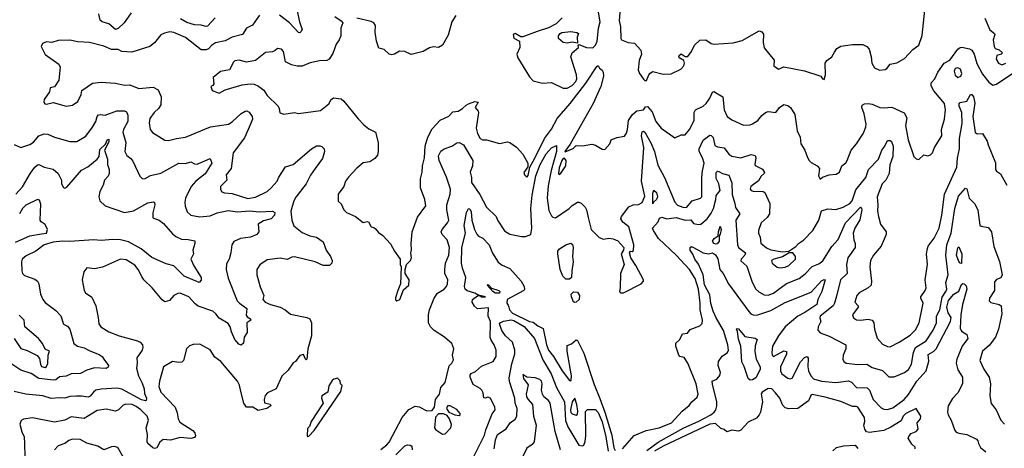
# Model space of a CAD drawing. Extents: x 1552033 to 1694788, y 811965 to 917215.
# Tile 311 of 632: x 1614307 to 1621894, y 868148 to 871450. Entities that reach past the tile are written whole.
import ezdxf

# ---------------------------------------------------------------- set-up
doc = ezdxf.new("R2010")
doc.units = 0

msp = doc.modelspace()

# ---------------------------------------------------------------- linework, layer by layer
at = {"layer": '0CON20XD'}
for points in [[(1618525, 870923.3), (1618565, 870943.8), (1618592, 870975), (1618600, 870995), (1618598.6, 871025), (1618554.4, 871165), (1618564.5, 871195.5), (1618612.5, 871235), (1618610, 871255), (1618615, 871260), (1618675, 871236), (1618725, 871234.2), (1618745, 871254.4), (1618756.2, 871285), (1618767.6, 871385), (1618780.4, 871435), (1618747.9, 871635)], [(1618933.3, 871533.3), (1618925.6, 871445), (1618937.6, 871395), (1618940, 871305), (1618945, 871294.2), (1618995.5, 871275.5), (1619045, 871268.8), (1619092.5, 871215), (1619098.6, 871185), (1619081.2, 871135), (1619072.5, 871065), (1619083.1, 871035), (1619115, 870990.9), (1619125, 870981.8), (1619138.1, 870981.9), (1619155, 871025.8), (1619165, 871039.2), (1619185, 871050), (1619265, 871030), (1619326.4, 871033.6), (1619402.1, 871067.9), (1619424.4, 871095.6), (1619430, 871115), (1619425.9, 871135.9), (1619394.3, 871155), (1619387.1, 871165), (1619388.6, 871175), (1619405, 871186.5), (1619435, 871166.2), (1619455, 871166.7), (1619484.2, 871205.8), (1619506, 871255), (1619548.3, 871291.7), (1619594.2, 871294.2), (1619635, 871267.1), (1619655, 871262.9), (1619805, 871273.1), (1619875, 871289.4), (1620005, 871363.8), (1620025, 871357.5), (1620038.3, 871338.3), (1620035.6, 871275), (1620045, 871233.8), (1620119.7, 871139.7), (1620119.2, 871095), (1620155, 871070), (1620195, 871086), (1620353.9, 871056.1), (1620480, 871015), (1620492.5, 870995), (1620505, 870990), (1620516.7, 871025), (1620514.5, 871115.5), (1620527.5, 871135), (1620564.3, 871165), (1620585, 871200), (1620605, 871227.5), (1620634.6, 871245.4), (1620725, 871260), (1620805, 871259.4), (1620834.5, 871244.5), (1620852.4, 871222.4), (1620869.4, 871165), (1620874.6, 871114.6), (1620895, 871080), (1620932.3, 871062.3), (1620975, 871065.8), (1620990, 871075), (1621015, 871108.8), (1621065, 871118), (1621125, 871152), (1621189.1, 871220.9), (1621236.2, 871253.8), (1621262.6, 871327.4), (1621286.8, 871573.2)], [(1615167.3, 871502.7), (1615112.2, 871425), (1615065, 871383.1), (1615045, 871375.4), (1614995, 871418.7), (1614944.2, 871435), (1614927.1, 871447.1), (1614916.8, 871495)], [(1616434.6, 871565.4), (1616464.5, 871435), (1616484.4, 871375), (1616473.8, 871356.2), (1616465, 871350), (1616455, 871352.2), (1616386.2, 871426.2), (1616308.8, 871485)], [(1616154.6, 871485.4), (1616101.4, 871408.6), (1616055, 871384.4), (1616023.9, 871336.1), (1615943.8, 871315), (1615891.7, 871288.3), (1615816.7, 871273.3), (1615785, 871251.1), (1615763.2, 871226.8), (1615745, 871217.8), (1615705, 871216.9), (1615585, 871313.8), (1615495, 871351.1), (1615465, 871355.6), (1615422.7, 871347.3), (1615395, 871334), (1615345, 871270.8), (1615311.2, 871245), (1615170.3, 871199.7), (1615095, 871205.7), (1615065, 871219.5), (1615015, 871221.1), (1614956, 871246), (1614845, 871274.2), (1614755, 871279.2), (1614695, 871293.3), (1614605, 871289.2), (1614555, 871275.7), (1614515, 871280), (1614482.3, 871267.7), (1614473.8, 871245), (1614502.7, 871182.7), (1614607.9, 871107.9), (1614620, 871085), (1614610, 870985), (1614575, 870932), (1614543.3, 870925), (1614535.9, 870894.1), (1614496.7, 870835), (1614493.8, 870815), (1614501.2, 870801.2), (1614515, 870798.8), (1614565, 870812), (1614665, 870784.2), (1614715, 870792.5), (1614755, 870820), (1614780, 870875), (1614786.7, 870905), (1614869.3, 870960.7), (1614935, 870967.8), (1615045, 870962.5), (1615115, 870947.1), (1615155, 870948.1), (1615225, 870921.2), (1615335, 870929.6), (1615375, 870909.4), (1615396.4, 870856.4), (1615395.7, 870795), (1615378.1, 870765), (1615344.6, 870735.4), (1615310.6, 870689.4), (1615304.5, 870655.5), (1615312.9, 870605), (1615330.9, 870580.9), (1615425, 870521.1), (1615455, 870519.2), (1615514.5, 870535.5), (1615585, 870544.4), (1615776.7, 870625), (1615915.3, 870644.7), (1615945, 870662.1), (1616015, 870727.9), (1616045, 870746.5), (1616056.9, 870746.9), (1616075, 870736.7), (1616098.9, 870705), (1616102.1, 870685), (1616084.7, 870645), (1616040.3, 870539.7), (1615951.5, 870425), (1615937.1, 870305), (1615897.5, 870255), (1615904, 870215), (1615854.6, 870165.4), (1615855, 870142.5), (1615865, 870123.8), (1615885, 870116), (1615945, 870110), (1616065, 870072.7), (1616125, 870081.8), (1616215, 870127.5), (1616245.8, 870155), (1616291.8, 870205), (1616303.8, 870236.2), (1616354.5, 870315.5), (1616415, 870334.3), (1616555, 870455.6), (1616595, 870478.1), (1616619.4, 870479.4), (1616635, 870472), (1616653.8, 870455), (1616655.8, 870435.8), (1616640.3, 870379.7), (1616585, 870302.9), (1616548.1, 870251.9), (1616515.6, 870185), (1616435, 870083.3), (1616418.9, 870055), (1616396.8, 869975), (1616404.4, 869905), (1616420.9, 869860.9), (1616485, 869810), (1616543.7, 869783.7), (1616595.5, 869775.5), (1616645, 869739.2), (1616668.9, 869675), (1616702.9, 869625), (1616714, 869595), (1616713.8, 869575), (1616695, 869556.2), (1616645, 869556.7), (1616585, 869585.5), (1616425, 869622.9), (1616405, 869621.2), (1616367.7, 869602.3), (1616315, 869613.1), (1616215, 869599.4), (1616157.9, 869562.1), (1616135.7, 869525), (1616135.6, 869485), (1616161.5, 869391.5), (1616187.5, 869325), (1616181.4, 869295), (1616199.2, 869275), (1616241.2, 869255), (1616315, 869234.4), (1616354, 869215), (1616395, 869181.5), (1616520, 869155), (1616541.9, 869145), (1616555.3, 869115), (1616556.4, 869015), (1616528.8, 868915), (1616520, 868835), (1616515, 868830), (1616510, 868835), (1616495, 868870), (1616465, 868862.5), (1616433, 868817), (1616415, 868807.5), (1616375, 868750), (1616327, 868703), (1616284.3, 868605.7), (1616216.2, 868575), (1616199.2, 868555), (1616191.4, 868525), (1616195, 868497.5), (1616237, 868487), (1616242.5, 868475), (1616212.5, 868455), (1616145, 868438), (1616105, 868463.8), (1616055, 868463.8), (1616035, 868496), (1616012.5, 868585), (1616000, 868635), (1615985, 868664), (1615857.2, 868817.2), (1615811.2, 868851.2), (1615775, 868905.8), (1615695, 868951.2), (1615645, 868948), (1615615, 868936.2), (1615594, 868915), (1615570, 868825), (1615557.3, 868812.7), (1615535, 868808.1), (1615485, 868815.8), (1615414.4, 868775), (1615383.8, 868665), (1615380.4, 868625), (1615395, 868581.4), (1615504.4, 868464.4), (1615522, 868422), (1615527.8, 868375), (1615540.2, 868350.2), (1615642.5, 868285), (1615656.3, 868266.3), (1615661.4, 868245), (1615655, 868232), (1615625, 868223.1), (1615545, 868231.5), (1615470.5, 868210.5)], [(1615812.5, 871465), (1615755, 871401.1), (1615745, 871397.8), (1615705, 871409.4), (1615655, 871411.4), (1615595, 871428), (1615546, 871456)], [(1616736.1, 871476.1), (1616785, 871441.2), (1616796.2, 871425), (1616780.8, 871385), (1616783.2, 871326.8), (1616769.4, 871295), (1616745, 871261.2), (1616721.3, 871188.7), (1616693, 871147), (1616673, 871137), (1616616.8, 871133.2), (1616545, 871117.1), (1616485, 871091.4), (1616445, 871092.9), (1616402.7, 871102.7), (1616356.9, 871126.9), (1616339.2, 871205), (1616324.3, 871224.3), (1616295, 871227.8), (1616276.6, 871213.4), (1616255, 871202.7), (1616202.4, 871197.6), (1616125, 871135.8), (1616055, 871124), (1615997.7, 871137.7), (1615965, 871132.2), (1615955, 871124), (1615925, 871063.3), (1615855, 871052), (1615797.5, 871005), (1615802.5, 870955), (1615796.4, 870943.6), (1615780, 870935), (1615790, 870905), (1615845, 870884), (1615891.2, 870908.8), (1616020.9, 870949.1), (1616083, 870957), (1616115, 870953.1), (1616147.9, 870937.9), (1616188, 870908), (1616215, 870866), (1616298, 870785), (1616308, 870765), (1616312.3, 870732.3), (1616343.3, 870723.3), (1616425, 870734.2), (1616455, 870727.5), (1616625, 870751.4), (1616688.5, 870801.5), (1616708, 870835), (1616725, 870847.5), (1616785, 870841.2), (1616805, 870822.5), (1616915, 870686.7), (1616960.3, 870640.3), (1616998.9, 870608.9), (1617048.8, 870585), (1617070, 870505), (1617070, 870435), (1617063.9, 870406.1), (1617045, 870380), (1617005, 870354.2), (1616955, 870348), (1616904.6, 870305.4), (1616842.1, 870237.9), (1616819.2, 870205), (1616804.3, 870165.7), (1616762.5, 870105), (1616762.5, 870052.5), (1616785, 870032.5), (1616804.3, 869985), (1616825, 869965.7), (1616894.4, 869934.4), (1616955, 869886.7), (1616985, 869896), (1616995, 869892.5), (1617015, 869853.8), (1617035, 869850), (1617049.5, 869839.5), (1617071.7, 869811.7), (1617105, 869786.7), (1617165, 869724), (1617195, 869666.2), (1617240, 869605), (1617240, 869565), (1617247.5, 869545), (1617242.5, 869415), (1617220, 869365), (1617203.8, 869306.2), (1617203, 869293), (1617213, 869283), (1617235.9, 869294.1), (1617265, 869370), (1617306.2, 869405), (1617308.8, 869445), (1617277.5, 869495), (1617276.7, 869525), (1617288.8, 869565), (1617318.8, 869595), (1617326, 869615), (1617322, 869655), (1617327.5, 869675), (1617324.3, 869725), (1617332.2, 869815), (1617372, 869928), (1617435.7, 870015), (1617428.5, 870065), (1617397.1, 870155), (1617395.5, 870225), (1617408.7, 870275), (1617410, 870325), (1617427.5, 870385), (1617431.8, 870475), (1617452.5, 870545), (1617485, 870610), (1617548, 870675), (1617613.3, 870706.7), (1617645, 870740.6), (1617686.2, 870745), (1617718.6, 870765), (1617747, 870793), (1617765, 870802), (1617815, 870818.8), (1617840, 870815), (1617816.2, 870775), (1617841.2, 870745), (1617842.5, 870735), (1617823.8, 870615), (1617835, 870573.8), (1617855, 870536), (1617872.5, 870525), (1617905, 870525.6), (1618005, 870497.1), (1618065, 870510), (1618085, 870503.5), (1618135, 870468.5), (1618185.2, 870415.2), (1618221.8, 870345), (1618222.2, 870317.8), (1618191.7, 870271.7), (1618196.2, 870255), (1618215, 870236.2), (1618225, 870248.8), (1618237.2, 870312.8), (1618275, 870378.2), (1618350.1, 870535), (1618405, 870606), (1618450, 870690), (1618548.9, 870805), (1618669.6, 870960.4), (1618755, 871090), (1618765, 871096.7), (1618775, 871077.5), (1618795, 871062.5), (1618803.3, 871045), (1618805.6, 871015.6), (1618785, 870935.7), (1618725.9, 870805), (1618550, 870490), (1618507.5, 870435), (1618511.2, 870431.2), (1618572.3, 870457.7), (1618595, 870481.2), (1618645, 870478.8), (1618715, 870492.5), (1618743.6, 870483.6), (1618795, 870453.8), (1618815, 870451.2), (1618853.8, 870495), (1618866, 870524), (1618908.5, 870541.5), (1618966.6, 870553.4), (1618984.2, 870575), (1618991.9, 870605), (1618997.4, 870672.6), (1619029.2, 870720.8), (1619062.9, 870747.1), (1619112.9, 870755), (1619130.6, 870779.4), (1619145, 870782.1), (1619180, 870740), (1619209.5, 870665), (1619250.6, 870615), (1619355, 870541.2), (1619405, 870562), (1619435, 870562.9), (1619468.5, 870605), (1619505, 870673.3), (1619505.6, 870735), (1619513.6, 870756.4), (1619573.8, 870785), (1619596.3, 870803.7), (1619625.7, 870845), (1619645, 870892.5), (1619655, 870897.5), (1619725, 870856.7), (1619734.6, 870755), (1619759.4, 870705), (1619795, 870678.1), (1619885, 870638.6), (1619935, 870641.4), (1619955, 870649.2), (1619995, 870672.5), (1620026.8, 870713.2), (1620055, 870736), (1620075, 870744), (1620135, 870734.3), (1620162, 870775), (1620195, 870795.8), (1620225, 870790), (1620246.7, 870775), (1620279.5, 870719.5), (1620298.1, 870595), (1620320.6, 870545), (1620326.5, 870495), (1620358.2, 870445), (1620377.4, 870387.4), (1620391.1, 870365), (1620405, 870350), (1620451.2, 870325), (1620470, 870305), (1620463.8, 870246.2), (1620475, 870222.5), (1620493.8, 870236.2), (1620545.8, 870254.2), (1620599.7, 870260.3), (1620623.3, 870275), (1620642.5, 870325), (1620672.6, 870347.4), (1620684.7, 870365.3), (1620713.3, 870445), (1620755.8, 870495), (1620810, 870575), (1620827.8, 870625), (1620828.9, 870645), (1620814.6, 870725), (1620797.1, 870775), (1620799.3, 870790.7), (1620818.2, 870801.8), (1620845.4, 870804.6), (1620875, 870800), (1620934.1, 870774.1), (1620965, 870770), (1621026.6, 870776.6), (1621123.8, 870733.8), (1621142.7, 870695), (1621134, 870634), (1621152.7, 870525), (1621198, 870395), (1621215, 870378), (1621235, 870374), (1621275, 870408), (1621305, 870402), (1621325, 870408), (1621340, 870425), (1621357.5, 870465), (1621412.2, 870555), (1621411.4, 870605), (1621432.2, 870685), (1621440.3, 870755), (1621434, 870805), (1621351.8, 870901.8), (1621330.6, 870940.6), (1621331.2, 870965), (1621359.2, 870995), (1621382, 871045), (1621432, 871115), (1621475, 871138), (1621536, 871224), (1621555, 871237.2), (1621568, 871238), (1621625, 871224.8), (1621645, 871214.3), (1621661.5, 871185), (1621683.6, 871113.6), (1621725, 871031.2), (1621775, 870968.5), (1621805, 870946.5), (1621835.3, 870954.7), (1621975, 871049.2)], [(1617668.3, 871481.7), (1617636.4, 871433.6), (1617609.1, 871330.9), (1617565, 871252.9), (1617535, 871236), (1617495, 871241.2), (1617465, 871234), (1617415.5, 871204.5), (1617325, 871181.2), (1617275, 871206.2), (1617233.1, 871206.9), (1617195, 871184), (1617175, 871179.2), (1617155, 871184.2), (1617115, 871220), (1617075, 871231.2), (1617055.8, 871285.8), (1617045.9, 871355), (1617048.8, 871405), (1617035.9, 871425), (1617015, 871437.2), (1616905, 871461.4)], [(1618486.7, 871465), (1618440.9, 871419.1), (1618381.7, 871388.3), (1618295, 871358.4), (1618185, 871317.2), (1618169.4, 871319.4), (1618125, 871344.2), (1618108.8, 871335), (1618115, 871308.8), (1618158.8, 871285), (1618162.5, 871235), (1618138.5, 871185), (1618145, 871156), (1618235, 871010), (1618265, 870980), (1618335, 870960), (1618405, 870965.7), (1618495, 870923.8), (1618525, 870923.3)], [(1621745, 871461.8), (1621783.2, 871373.2), (1621818, 871345), (1621822, 871335), (1621808.8, 871295), (1621816.7, 871245), (1621825, 871227.5), (1621855, 871217.5), (1621880, 871195), (1621870, 871185), (1621835.7, 871174.3), (1621832.4, 871145), (1621850, 871115), (1621875, 871103.4), (1621906.8, 871115)], [(1618525, 871268.8), (1618495, 871274), (1618458.8, 871305), (1618458.8, 871325), (1618471.2, 871345), (1618485, 871351.4), (1618555, 871358.6), (1618601.7, 871351.7), (1618613.3, 871345), (1618603.3, 871315), (1618605, 871270), (1618565, 871276.7), (1618525, 871268.8)], [(1621535, 871004.4), (1621558.6, 871015), (1621568.2, 871035), (1621557.9, 871067.9), (1621535, 871080), (1621515.8, 871074.2), (1621508.6, 871055), (1621515, 871023.3), (1621535, 871004.4)], [(1619569.4, 870285), (1619580.8, 870345), (1619568.9, 870385), (1619543.7, 870435), (1619542.5, 870455), (1619575, 870522.9), (1619625, 870559.4), (1619635, 870558.6), (1619651.8, 870541.8), (1619665, 870480.8), (1619685, 870470.6), (1619735, 870461.9), (1619771.4, 870415), (1619795, 870398.5), (1619865, 870387.2), (1619945, 870411.8), (1619974, 870405), (1619979.1, 870385), (1619972, 870335), (1619975.7, 870325.7), (1620029.8, 870299.8), (1620046.2, 870273.8), (1620044.4, 870265), (1620021.4, 870245), (1620001.2, 870208.8), (1619940.6, 870165), (1619937.1, 870145), (1619944.7, 870134.7), (1619960.2, 870130.2), (1620035, 870125.6), (1620048.7, 870118.7), (1620087, 870033), (1620084.6, 869955), (1620067.5, 869925), (1620021.9, 869885), (1620001.2, 869825), (1620000.4, 869805), (1620012.3, 869775), (1620018.9, 869728.9), (1620062.8, 869692.8), (1620095, 869677.8), (1620185, 869660.8), (1620235, 869666.7), (1620288.2, 869701.8), (1620308.9, 869725), (1620347.4, 869752.6), (1620418.8, 869825), (1620465.9, 869905), (1620485, 869978), (1620535, 869994.2), (1620595, 869988.2), (1620653.3, 870006.7), (1620704.4, 870035), (1620721.6, 870055), (1620750.6, 870139.4), (1620827.5, 870235), (1620848.3, 870295), (1620924.6, 870375), (1620950, 870445), (1620973.3, 870475), (1620995, 870520), (1621015, 870519.4), (1621025, 870512.5), (1621038.4, 870475), (1621034.8, 870395), (1621012.2, 870332.2), (1621006.2, 870265), (1620980.8, 870215), (1620953.8, 870185), (1620915.4, 870085), (1620920.4, 870025), (1620917.1, 869975), (1620923.8, 869935), (1620941.2, 869875), (1620983.1, 869815), (1620984.4, 869795), (1620945.6, 869705), (1620885.6, 869635), (1620864.4, 869595), (1620858.5, 869545), (1620871.5, 869435), (1620868.1, 869405), (1620845, 869384.4), (1620775, 869345.7), (1620758.6, 869325), (1620741.9, 869275), (1620767.1, 869245), (1620768.6, 869235), (1620725.7, 869175), (1620732.6, 869152.6), (1620755, 869136.9), (1620785, 869134.4), (1620845, 869141.8), (1620875.4, 869135.4), (1620889.5, 869115), (1620894.4, 869065), (1620915, 868996.7), (1620955, 868950.8), (1620995, 868931.4), (1621015, 868930.6), (1621085, 868964.5), (1621170.1, 869019.9), (1621209.6, 869060.4), (1621238, 869115), (1621267.9, 869265), (1621250, 869305), (1621251.5, 869315), (1621285.3, 869365), (1621290.9, 869385), (1621283.9, 869446.1), (1621302.7, 869565), (1621295.5, 869645), (1621302.1, 869687.9), (1621308.6, 869705), (1621355, 869767.5), (1621393.2, 869845), (1621413.4, 869945), (1621433.6, 870105), (1621528.5, 870315), (1621533.2, 870383.2), (1621548.8, 870455), (1621548.3, 870535), (1621568.8, 870651.2), (1621566.5, 870736.5), (1621546.9, 870785), (1621546.7, 870803.3), (1621555, 870811.8), (1621606.7, 870823.3), (1621635, 870873.3), (1621645, 870873.3), (1621655.8, 870855.8), (1621667.9, 870807.9), (1621651.6, 870705), (1621670.2, 870580.2), (1621685, 870570.9), (1621725, 870572.5), (1621763.3, 870515), (1621770, 870485), (1621826.2, 870346.2), (1621827.7, 870295), (1621835, 870282.5), (1621865, 870261.9), (1621913.5, 870175)], [(1614265, 870487.5), (1614315, 870465.7), (1614385, 870487.5), (1614415, 870507.8), (1614455, 870554.4), (1614495, 870570.5), (1614525, 870567.8), (1614576.2, 870545), (1614695, 870510.6), (1614748, 870512), (1614816.3, 870553.7), (1614867.7, 870622.3), (1614894.6, 870665), (1614904.6, 870705), (1614915, 870717.5), (1614930.9, 870720.9), (1614965, 870714.4), (1615055, 870747.1), (1615115, 870747.8), (1615131.4, 870741.4), (1615141.1, 870715), (1615140.8, 870665), (1615107.8, 870605), (1615102.7, 870585), (1615125.5, 870504.5), (1615118.6, 870435), (1615133.8, 870403.8), (1615165, 870380), (1615179.9, 870359.9), (1615234.5, 870244.5), (1615255, 870224), (1615275, 870225.8), (1615315, 870250.5), (1615395, 870268.9), (1615534.2, 870345.8), (1615585, 870341.8), (1615625, 870355.4), (1615655, 870339.1), (1615675, 870336.5), (1615775, 870380), (1615787.1, 870345), (1615736.2, 870263.8), (1615663.5, 870205), (1615628.2, 870165), (1615584.6, 870075), (1615578.9, 870045), (1615582.3, 870012.3), (1615598.9, 869968.9), (1615625, 869943.6), (1615695, 869932.5), (1615775, 869938.9), (1615828.2, 869961.8), (1615915, 869979.3), (1615985, 869970.2), (1616078.5, 869978.5), (1616155, 869969.4), (1616255, 869975.6), (1616274.2, 869964.2), (1616270.9, 869945), (1616245, 869916.6), (1616185, 869901.6), (1616144.5, 869875.5), (1616150, 869815), (1616135, 869796.2), (1616085, 869773.9), (1616008, 869765), (1615958.6, 869741.4), (1615942.7, 869715), (1615935.4, 869655), (1615920.4, 869605), (1615900.8, 869569.2)], [(1617090.4, 868139.6), (1617137.7, 868175), (1617155, 868195.4), (1617254.1, 868385.9), (1617305, 868447.1), (1617355, 868473.1), (1617385, 868466.9), (1617445, 868437.5), (1617485, 868439.2), (1617504.5, 868465.5), (1617510.6, 868525), (1617542.5, 868565), (1617552.9, 868617.1), (1617585, 868656), (1617615.9, 868784.1), (1617636.2, 868805), (1617649.2, 868830.8), (1617642.5, 868865), (1617652.5, 868915), (1617638.2, 868955), (1617580, 869005), (1617501.1, 869055), (1617472.1, 869085), (1617458.1, 869115), (1617457.9, 869175), (1617464.6, 869215), (1617501.8, 869305), (1617525.6, 869344.4), (1617577.3, 869375), (1617596.4, 869395), (1617603.5, 869415), (1617605.6, 869445), (1617584.4, 869495), (1617583.7, 869526.3), (1617589.5, 869575), (1617614.6, 869635), (1617618.2, 869695), (1617601.5, 869755), (1617562.2, 869795), (1617554.5, 869815), (1617561.8, 869835), (1617604.5, 869885), (1617614.6, 869905), (1617599.2, 869985), (1617599.6, 870025), (1617625.4, 870105), (1617627.1, 870145), (1617595, 870236.9), (1617538.8, 870365), (1617535, 870402.5), (1617553.8, 870436.2), (1617578.8, 870455), (1617636.7, 870475), (1617675, 870502.5), (1617695, 870503.5), (1617726.2, 870485), (1617798.1, 870365), (1617796.2, 870325), (1617777.8, 870275), (1617790, 870235), (1617787.9, 870195), (1617853.4, 870103.4), (1617905, 870005.8), (1617979.2, 869935), (1617989.4, 869905), (1618043.6, 869823.6), (1618085, 869797.5), (1618175, 869779.4), (1618205, 869778.9), (1618245, 869794.3), (1618253.1, 869843.1), (1618244.8, 869995), (1618255, 870098.8), (1618285, 870247.5), (1618318.9, 870335), (1618365, 870416.7), (1618405, 870462.5), (1618445, 870480), (1618444.2, 870435), (1618401.5, 870288.5), (1618378.6, 870171.4), (1618372.1, 870075), (1618385, 869981.4), (1618405, 869939.2), (1618415, 869928.6), (1618435, 869922.9), (1618542, 869995), (1618565, 870017.5), (1618605, 870043.8), (1618615, 870044), (1618635, 870035.8), (1618665.6, 870005), (1618675.5, 869985), (1618686.7, 869925), (1618711.1, 869835), (1618771.7, 869771.7), (1618805, 869759.2), (1618845.9, 869765.9), (1618881.4, 869761.4), (1618915.5, 869745.5), (1618963.3, 869695), (1618960, 869675), (1618942.5, 869645), (1618964, 869565), (1618936.2, 869495), (1618934.4, 869385), (1618928.6, 869355), (1618936.7, 869345), (1618958.8, 869345), (1619096.7, 869415), (1619115.4, 869435), (1619115, 869445.8), (1619055.3, 869555.3), (1619016, 869615), (1619007.5, 869655), (1619013.9, 869666.1), (1619026.7, 869663.3), (1619037, 869673), (1619040, 869715), (1619000.6, 869855), (1618955, 869889.1), (1618938.5, 869915), (1618943.8, 869935), (1619000.6, 870009.4), (1619035, 870023.7), (1619075, 870025.4), (1619105, 870042.9), (1619125, 870090), (1619098.9, 870205), (1619115.5, 870465), (1619098.9, 870555), (1619105, 870586.9), (1619115, 870591.5), (1619125, 870584.5), (1619171.5, 870501.5), (1619199.7, 870435), (1619225, 870330), (1619277.1, 870235), (1619355, 870044.2), (1619375, 870020), (1619417.5, 870005), (1619445, 870004.3), (1619489.1, 870055), (1619554.2, 870075.8), (1619563.8, 870085), (1619563.5, 870236.5), (1619569.4, 870285)], [(1614277.1, 870105), (1614328.5, 870161.5), (1614391, 870269), (1614424.4, 870315), (1614445, 870332.9), (1614455.7, 870335.7), (1614495, 870314.4), (1614565, 870299.4), (1614602.9, 870265), (1614620, 870235), (1614628.8, 870215), (1614630.8, 870185), (1614645, 870156.2), (1614655, 870152.5), (1614670.3, 870159.7), (1614785, 870292.2), (1614833.6, 870316.4), (1614905.3, 870374.7), (1614919.5, 870395), (1614925, 870449.5), (1614969.1, 870490.9), (1614985, 870526.2), (1614995, 870530), (1614995, 870510), (1614962.2, 870445), (1614984.5, 870375.5), (1614983.1, 870335), (1614996.7, 870295), (1614997.3, 870265), (1614989.4, 870245), (1614962, 870215), (1614950.8, 870175), (1614925, 870126.2), (1614917.3, 870085), (1614925.4, 870055.4), (1614967, 870017), (1615115, 869965.6), (1615185, 869977.1), (1615295, 870038.6), (1615337.1, 870047.1), (1615345, 870042.5), (1615348.6, 870025), (1615332.9, 869962.9), (1615334.3, 869924.3), (1615381.2, 869905), (1615415, 869880.6), (1615485, 869800.6), (1615510.9, 869780.9), (1615555, 869758.1), (1615605, 869757.8), (1615656.1, 869746.1), (1615656.2, 869725), (1615641.2, 869675), (1615646.2, 869645), (1615626.2, 869605), (1615650, 869555), (1615705.6, 869465), (1615705.8, 869444.2), (1615690, 869425), (1615573.8, 869473.8), (1615495, 869554.3), (1615435, 869569.1), (1615325, 869617.9), (1615243.6, 869683.6), (1615145, 869739.1), (1615085, 869753.3), (1615025, 869756.9), (1614935, 869749.8), (1614875, 869753.3), (1614695, 869740.2), (1614636.7, 869745), (1614564.5, 869735.5), (1614495, 869716.7), (1614433.1, 869666.9), (1614358.3, 869631.7), (1614327.1, 869605), (1614320.6, 869585), (1614323.8, 869515), (1614330, 869495), (1614345, 869480.6), (1614425, 869452), (1614445.7, 869435.7), (1614454.7, 869415), (1614467.5, 869335), (1614485.7, 869295), (1614505, 869270), (1614585, 869210.6), (1614625, 869168.1), (1614644.3, 869104.3), (1614675, 869090), (1614694.4, 869065), (1614725.7, 868955), (1614754, 868935), (1614805, 868921.8), (1614847.8, 868897.8), (1614920.2, 868870.2), (1614942.5, 868855), (1614955.8, 868835.8), (1614990.7, 868785), (1614988.1, 868771.9), (1614975, 868761.8), (1614885, 868768.8), (1614825, 868749.7), (1614775, 868723.5), (1614705, 868722.2), (1614665, 868704.4), (1614615, 868699.2), (1614585, 868675.8), (1614568.3, 868671.7), (1614455, 868686.7), (1614396, 868725), (1614315, 868749.2), (1614246.5, 868796.5)], [(1618465, 870256.7), (1618475, 870263.8), (1618516.7, 870325), (1618517.9, 870365), (1618505, 870384.4), (1618495, 870380.9), (1618485, 870366.4), (1618465, 870308.8), (1618460, 870265), (1618465, 870256.7)], [(1618952.5, 868145), (1619042.3, 868247.7), (1619135, 868286.2), (1619235, 868306.2), (1619330, 868345), (1619413.3, 868435), (1619465, 868476.7), (1619486.7, 868505), (1619528.1, 868541.9), (1619536.3, 868563.7), (1619518.9, 868645), (1619455, 868804), (1619426.4, 868846.4), (1619395, 868854), (1619387.5, 868865), (1619364.4, 868935), (1619362.7, 868957.3), (1619393.3, 868985), (1619415, 869030), (1619452.5, 869035), (1619475, 869063.8), (1619548, 869092), (1619565, 869108.8), (1619567.6, 869135), (1619550.3, 869215), (1619551.1, 869265), (1619538.1, 869375), (1619512.9, 869455), (1619468.3, 869525), (1619366.5, 869636.5), (1619230.9, 869765), (1619190.8, 869825), (1619184.6, 869845), (1619225.9, 869894.1), (1619238.5, 869921.5), (1619255, 869929.2), (1619294.1, 869915.9), (1619364.6, 869925.4), (1619435, 869905.9), (1619478.1, 869908.1), (1619499.9, 869879.9), (1619538.8, 869871.2), (1619555, 869875.5), (1619604.8, 869915.2), (1619635, 869960.4), (1619652.8, 869995), (1619672.3, 870065), (1619674.2, 870095.8), (1619704.8, 870135.2), (1619695.5, 870185.5), (1619674.1, 870225.9), (1619675, 870274), (1619685, 870283.5), (1619695, 870281.5), (1619724, 870264), (1619771.7, 870251.7), (1619795, 870193.3), (1619797.5, 870102.5), (1619819, 870035), (1619822.9, 870002.9), (1619855.5, 869955), (1619824.6, 869905), (1619838.4, 869715), (1619846.1, 869695), (1619899.4, 869655), (1619895.6, 869635), (1619867.5, 869605), (1619865, 869593.3), (1619910.5, 869550.5), (1619947.8, 869435), (1619976.1, 869376.1), (1620002.3, 869352.3), (1620045, 869329.1), (1620075, 869327.1), (1620115, 869344), (1620168.1, 869381.9), (1620215, 869417.8), (1620314.4, 869455.6), (1620359.1, 869490.9), (1620415, 869547.8), (1620465, 869568.9), (1620495, 869592.5), (1620566.1, 869703.9), (1620614.1, 869755.9), (1620671.3, 869885), (1620785, 870005.8), (1620795, 869996.7), (1620795.4, 869985.4), (1620781.9, 869908.1), (1620742.9, 869845), (1620729.6, 869805), (1620734.7, 869754.7), (1620745.3, 869725), (1620744.1, 869695), (1620689.7, 869615), (1620678.7, 869565), (1620684.6, 869495), (1620631.8, 869445), (1620601.1, 869321.1), (1620586.5, 869265), (1620575.3, 869245), (1620476.7, 869165), (1620473.2, 869153.2), (1620479.4, 869125), (1620460.4, 869085), (1620457.5, 869057.5), (1620476.6, 869036.6), (1620545, 869011.4), (1620672.5, 868945), (1620674.4, 868915), (1620652.9, 868865), (1620649.2, 868835), (1620657, 868817), (1620675, 868804.4), (1620765, 868794.6), (1620835, 868796.2), (1620875, 868770.9), (1620955, 868746.5), (1621005, 868699.4), (1621045, 868697.5), (1621125, 868732.1), (1621155.5, 868755), (1621180.4, 868795), (1621194.7, 868885), (1621211.1, 868925), (1621292.9, 868977.1), (1621345, 869057.8), (1621371.6, 869115), (1621372.9, 869167.1), (1621396.8, 869215), (1621416.6, 869313.4), (1621444, 869355), (1621450.4, 869375), (1621442.7, 869425), (1621462.3, 869485), (1621444.4, 869635), (1621451.5, 869715), (1621483.9, 869805), (1621512.9, 869995), (1621540.5, 870089.5), (1621595, 870152.5), (1621605, 870147.5), (1621624.7, 870074.7), (1621665, 870034.3), (1621691.1, 869985), (1621705, 869866.7), (1621715, 869859.2), (1621770, 869850), (1621795, 869816.7), (1621812.3, 869702.3), (1621857, 869587), (1621877.8, 869485), (1621867.9, 869462.1), (1621835, 869448.1), (1621819.1, 869430.9), (1621819.1, 869365), (1621781.2, 869305), (1621776.9, 869285), (1621790.7, 869270.7), (1621855, 869256.2), (1621870.9, 869245), (1621875.5, 869185), (1621848.6, 869065), (1621825.6, 869004.4), (1621778.9, 868941.1), (1621725, 868896), (1621704.5, 868825), (1621736.7, 868756.7), (1621777.8, 868695), (1621786.7, 868645), (1621782.9, 868552.9), (1621792.1, 868492.1), (1621832, 868445), (1621868, 868365), (1621895.8, 868335)], [(1619185, 870031.2), (1619186.1, 870113.9), (1619195, 870136.7), (1619215, 870119.5), (1619221.2, 870085), (1619215, 870065.5), (1619190, 870045), (1619185, 870031.2)], [(1614274, 869736), (1614385, 869786.1), (1614475, 869800.3), (1614513.6, 869806.4), (1614521.8, 869835), (1614505, 869872.3), (1614472.9, 869892.9), (1614465.4, 869905), (1614470, 870030), (1614459.4, 870059.4), (1614445.9, 870065.9), (1614355, 870021.2), (1614329.2, 869995), (1614305.2, 869954.8)], [(1617806.1, 868083.9), (1617889.7, 868250.3), (1617900.2, 868289.8), (1617947.7, 868412.3), (1617970, 868445), (1617968.1, 868465), (1617935, 868534.3), (1617915, 868542.2), (1617895, 868534.4), (1617885, 868536.7), (1617880, 868575), (1617868.6, 868595), (1617855, 868608.9), (1617800.5, 868640.5), (1617778.8, 868695), (1617778.7, 868711.3), (1617786.2, 868723.8), (1617820.3, 868739.7), (1617865, 868780.6), (1617955, 868815.8), (1617978.1, 868855), (1617978.1, 868905), (1617964.5, 868945), (1617940.6, 868980.6), (1617932, 869005), (1617935.9, 869105.9), (1617934.2, 869124.2), (1617916.7, 869165), (1617920.7, 869230.7), (1617835, 869221.9), (1617811.8, 869241.8), (1617794.4, 869275), (1617797.1, 869295), (1617835, 869322), (1617853.5, 869324.2), (1617865, 869314.6), (1617897.5, 869315), (1617853.5, 869324.2), (1617845.8, 869325.8), (1617815, 869344.4), (1617755, 869361.9), (1617739.5, 869375), (1617735.4, 869394.6), (1617746, 869465), (1617718.9, 869535), (1617711.4, 869575), (1617714.1, 869695), (1617742.5, 869805), (1617733.3, 869865), (1617751.1, 869965), (1617765, 869994.3), (1617775, 869993.1), (1617785, 869970), (1617791.5, 869905), (1617811.8, 869835), (1617828.8, 869798.8), (1617843.5, 869783.5), (1617876.7, 869766.7), (1617925, 869716.7), (1617951.4, 869651.4), (1617993.1, 869583.1), (1618025, 869558.2), (1618085, 869533.3), (1618172.5, 869435), (1618195, 869393.8), (1618198.2, 869375), (1618190.8, 869365), (1618064.2, 869295), (1618060.6, 869265), (1618072, 869252), (1618076.4, 869235), (1618081.2, 869215), (1618105, 869189.6), (1618235, 869124.5), (1618265, 869120.8), (1618300.5, 869090.5), (1618341.4, 869071.4), (1618366.7, 868945), (1618382.2, 868905), (1618421.1, 868855), (1618486.2, 868745), (1618545, 868671.5), (1618555, 868667.5), (1618557.6, 868672.4), (1618558.9, 868705), (1618525, 868897.5), (1618525, 868940), (1618558.3, 868951.7), (1618595, 868982.5), (1618605, 868978.8), (1618655, 868881.9), (1618735, 868638.2), (1618777.3, 868532.7), (1618817.2, 868425), (1618869.2, 868249.2), (1618885, 868152.5), (1618895, 868130.5)], [(1619675, 869721.2), (1619656.3, 869726.3), (1619646.9, 869745), (1619658.9, 869765), (1619690, 869785), (1619691.4, 869815), (1619705, 869860), (1619712.5, 869832.5), (1619705, 869797.5), (1619695.9, 869784.1), (1619696.2, 869745), (1619685, 869725.5), (1619675, 869721.2)], [(1618545, 869450.6), (1618515, 869451.9), (1618493.6, 869475), (1618472.8, 869525), (1618453.1, 869646.9), (1618455, 869666.7), (1618466, 869685), (1618515, 869715.7), (1618555, 869727.5), (1618566.9, 869716.9), (1618571.9, 869695), (1618567.3, 869625), (1618573.3, 869585), (1618561.2, 869515), (1618560.5, 869465), (1618545, 869450.6)], [(1619139.1, 868130.9), (1619227.8, 868195), (1619423.7, 868305), (1619535, 868355.1), (1619634.2, 868405), (1619658.9, 868425), (1619671.1, 868445), (1619679.6, 868475), (1619679.5, 868505), (1619645, 868643.3), (1619644.5, 868665.5), (1619678.8, 868681.2), (1619701.2, 868708.8), (1619707.1, 868732.9), (1619689.6, 868785), (1619693.1, 868816.9), (1619721.1, 868858.9), (1619761.2, 868885), (1619769.1, 868905), (1619764.2, 868945), (1619731.6, 869055), (1619673.3, 869153.3), (1619649.8, 869205), (1619633, 869263), (1619625, 869329.4), (1619585, 869408.5), (1619574.1, 869484.1), (1619537, 869567), (1619510, 869605), (1619495, 869644), (1619475, 869673.3), (1619474.1, 869695.9), (1619485, 869702.2), (1619536.7, 869675), (1619573, 869653), (1619615, 869645.9), (1619645, 869653.8), (1619668.7, 869638.7), (1619687.1, 869607.1), (1619701.6, 869525), (1619729.1, 869495), (1619768.8, 869415), (1619925, 869201.4), (1619940.8, 869185), (1619964.6, 869174.6), (1619995, 869176.1), (1620095, 869210.8), (1620205, 869270), (1620405, 869350), (1620485, 869437.1), (1620505, 869447.8), (1620515, 869446.7), (1620488.8, 869355), (1620456.7, 869295), (1620450.5, 869255), (1620356, 869195), (1620303.6, 869165), (1620206.9, 869083.1), (1620155, 869015.6), (1620106.9, 868935), (1620102.3, 868885), (1620105.5, 868865.5), (1620115, 868855.7), (1620195, 868898.1), (1620215, 868892.5), (1620215, 868874), (1620170, 868775), (1620169.7, 868745), (1620180.6, 868720.6), (1620225, 868688.9), (1620245, 868684.4), (1620260.7, 868689.3), (1620324, 868815), (1620355, 868847.5), (1620375, 868854), (1620382.1, 868842.1), (1620379.7, 868775), (1620385.3, 868745), (1620402.9, 868705), (1620425, 868683.2), (1620485, 868663.9), (1620595, 868654.1), (1620695, 868667.7), (1620717.1, 868657.1), (1620755.4, 868615.4), (1620838, 868615), (1620855, 868596), (1620884.3, 868524.3), (1620945, 868460), (1620965, 868449.4), (1620995, 868446.4), (1621035, 868458.9), (1621121.5, 868525), (1621155, 868561.9), (1621220.4, 868665), (1621292.7, 868745), (1621311.5, 868818.5), (1621308.3, 868871.7), (1621349.3, 868895), (1621368.9, 868915), (1621478.9, 869125), (1621484.8, 869155), (1621462.6, 869192.6), (1621451.4, 869235), (1621463.9, 869286.1), (1621505, 869336), (1621545, 869358.8), (1621565, 869410), (1621575, 869417.1), (1621585, 869414.8), (1621599.9, 869399.9), (1621604.8, 869375), (1621572.9, 869255), (1621558.9, 869175), (1621554.5, 869074.5), (1621565, 869050.8), (1621605, 869024.2), (1621612.1, 868995), (1621569.7, 868935), (1621528.8, 868835), (1621523.8, 868805), (1621535, 868752), (1621571.1, 868695), (1621573.3, 868645), (1621537.1, 868575), (1621495, 868532), (1621460.8, 868475), (1621457.3, 868427.3), (1621462.5, 868405), (1621485.7, 868365), (1621514.2, 868285), (1621523.4, 868273.4), (1621544.4, 868264.4), (1621605, 868254.5), (1621678.9, 868218.9), (1621690.8, 868205), (1621694.6, 868184.6), (1621711.4, 868155), (1621751.1, 868121.1)], [(1621565, 869572.2), (1621555, 869573.5), (1621545, 869586.7), (1621526.2, 869635), (1621535, 869693.3), (1621545, 869700), (1621567, 869645), (1621565, 869572.2)], [(1615900.8, 869569.2), (1615899.2, 869525), (1615915, 869460), (1615983.5, 869285), (1616001.4, 869265), (1616057.1, 869225), (1616053.3, 869173.3), (1616061.1, 869161.1), (1616086.7, 869145), (1616087.5, 869135), (1616057.5, 869115), (1616059.3, 869040.7), (1616038.1, 869005), (1616032.4, 868957.6), (1616015, 868942.9), (1615995, 868951.4), (1615966.5, 868985), (1615939.2, 869045), (1615930.4, 869085), (1615915, 869109.6), (1615845, 869149.4), (1615818, 869185), (1615795, 869204.2), (1615683.1, 869243.1), (1615660.1, 869260.1), (1615610, 869315), (1615545, 869342.5), (1615525, 869340), (1615494.5, 869325.5), (1615462.2, 869287.8), (1615425, 869275.7), (1615405, 869290.6), (1615329.2, 869385), (1615264.2, 869445), (1615248.8, 869471.2), (1615220.6, 869525), (1615195, 869557.8), (1615129.1, 869599.1), (1615085, 869605.7), (1614945, 869544.4), (1614885, 869531.9), (1614825, 869538), (1614802.3, 869507.7), (1614790, 869445), (1614803.3, 869363.3), (1614815, 869346.7), (1614863.2, 869313.2), (1614893.3, 869245), (1614913.1, 869155), (1614917.3, 869107.3), (1614933.4, 869083.4), (1614995.4, 869045.4), (1615073.3, 869013.3), (1615214.2, 868975), (1615234.6, 868964.6), (1615252.5, 868945), (1615257.1, 868925), (1615252.2, 868905), (1615210, 868845), (1615213.5, 868805), (1615206.5, 868765), (1615224, 868705), (1615250.6, 868650.6), (1615267, 868607), (1615270, 868570), (1615284.5, 868535), (1615282.7, 868517.3), (1615276.3, 868513.7), (1615245, 868520.9), (1615095, 868603.1), (1615055, 868610.8), (1614936.4, 868603.6), (1614895, 868595.5), (1614875, 868581.1), (1614850.7, 868549.3), (1614835, 868541.5), (1614785, 868550.3), (1614745, 868549.2), (1614695, 868545.9), (1614655, 868533.8), (1614615, 868537.9), (1614551.1, 868531.1), (1614485, 868552.3), (1614355, 868563.8), (1614265, 868584.5)], [(1620165, 869538.1), (1620205, 869544.7), (1620235, 869555.6), (1620284.4, 869605), (1620285, 869626.7), (1620265, 869653.3), (1620236.7, 869653.3), (1620185, 869623.8), (1620117.5, 869605), (1620101.2, 869595), (1620106, 869575), (1620145, 869543.1), (1620165, 869538.1)], [(1618005, 869342.7), (1617975, 869343.8), (1617952.3, 869355), (1617910, 869405), (1617915, 869409.2), (1617923.3, 869405), (1617942.1, 869382.1), (1617998.8, 869365), (1618007.8, 869355), (1618005, 869342.7)], [(1618585, 869270.9), (1618575, 869275.7), (1618558.3, 869315), (1618557, 869335), (1618575, 869352.9), (1618605, 869350), (1618621.8, 869325), (1618618.9, 869295), (1618595, 869274.7), (1618585, 869270.9)], [(1614265, 868994.4), (1614315, 868916.5), (1614365, 868902.2), (1614442.5, 868862.5), (1614460.4, 868840.4), (1614466.7, 868795), (1614475, 868777.5), (1614505, 868770.5), (1614515, 868777.1), (1614525, 868801.2), (1614526.7, 868865), (1614537.3, 868897.3), (1614505, 868910.8), (1614484.5, 868955), (1614453.6, 868995), (1614348.1, 869085), (1614342.9, 869135), (1614304.1, 869174.1)], [(1617962.3, 868145), (1617975, 868212), (1617990, 868255), (1618055, 868298.2), (1618086.7, 868343.3), (1618125, 868372.5), (1618136.9, 868395), (1618141.8, 868455), (1618125.6, 868495), (1618123.3, 868535), (1618082.8, 868662.8), (1618079.9, 868689.9), (1618100.4, 868799.6), (1618123.9, 868875), (1618122.9, 868905), (1618104.1, 868965), (1618051.1, 869015), (1618022.3, 869055), (1618004.1, 869105.9), (1618008.5, 869115), (1618035, 869128.5), (1618095, 869138.7), (1618115, 869132.9), (1618195, 869085.2), (1618275.2, 868995), (1618338.7, 868828.7), (1618401.6, 868721.6), (1618445, 868615.6), (1618505.6, 868505.6), (1618513.1, 868363.1), (1618532.3, 868312.3), (1618577.9, 868235), (1618615, 868172.5), (1618645, 868165.8), (1618655, 868172.9), (1618665, 868200), (1618670.2, 868245), (1618667.4, 868432.6), (1618682.9, 868447.1), (1618745, 868445.8), (1618765, 868423.5), (1618795, 868351.8), (1618824.9, 868235), (1618841.2, 868125)], [(1619935, 868674), (1619921.2, 868685), (1619889.3, 868779.3), (1619870.8, 868815), (1619863.5, 868935), (1619845, 868990), (1619838.1, 869048.1), (1619830, 869065), (1619835, 869071.2), (1619845, 869067.5), (1619895, 869010), (1619975.7, 868995.7), (1619990, 868985), (1619973.8, 868936.2), (1619972.1, 868895), (1619982.5, 868835), (1620012.2, 868775), (1620013.4, 868755), (1619979.1, 868690.9), (1619955, 868674.2), (1619935, 868674)], [(1618473.4, 868135), (1618433.8, 868276.2), (1618395.7, 868495), (1618383.2, 868515), (1618345.5, 868545), (1618334.7, 868565), (1618329.3, 868595), (1618334.5, 868645), (1618328.1, 868665), (1618315, 868677.3), (1618279.7, 868689.7), (1618215, 868696.2), (1618184.3, 868715.7), (1618188.4, 868685), (1618225.8, 868635.8), (1618208.8, 868565), (1618212.3, 868545), (1618224.7, 868524.7), (1618259.7, 868485), (1618266.8, 868395), (1618286.4, 868325), (1618272.2, 868197.8), (1618255, 868176.7), (1618215, 868149.2), (1618168.1, 868055)], [(1616525, 868240), (1616535, 868242.5), (1616576, 868285), (1616782, 868585), (1616791.7, 868631.7), (1616780, 868645), (1616777, 868667), (1616757, 868687), (1616728.3, 868681.7), (1616715, 868670), (1616690.5, 868629.5), (1616680.7, 868579.3), (1616635, 868552.5), (1616634, 868535), (1616646.7, 868495), (1616553.3, 868355), (1616540, 868315), (1616525, 868300), (1616522.5, 868245), (1616525, 868240)], [(1621207.5, 868145), (1621207, 868157), (1621180.7, 868180.7), (1621153.3, 868225), (1621160, 868245), (1621177.3, 868262.7), (1621215, 868276.2), (1621230.8, 868295), (1621222.5, 868345), (1621247.5, 868375), (1621250, 868395), (1621215.8, 868455.8), (1621135.7, 868415), (1621115.6, 868395), (1621099.6, 868360.4), (1621019.9, 868310.1), (1620964.8, 868285.2), (1620855, 868270.6), (1620833.1, 868275), (1620818.4, 868295), (1620811.1, 868325), (1620818.9, 868355), (1620816, 868385), (1620765, 868463.6), (1620755, 868469.7), (1620725, 868470), (1620635, 868508.6), (1620515, 868542.7), (1620415, 868562.7), (1620404.1, 868555.9), (1620385.3, 868514.7), (1620302.5, 868455), (1620235, 868452.3), (1620205, 868460), (1620185, 868482.5), (1620163.6, 868533.6), (1620130.9, 868575), (1620103.5, 868605), (1620075, 868608.4), (1620029, 868581), (1620021.6, 868568.4), (1620029.9, 868505), (1620015, 868426.9), (1620005, 868406.1), (1619985, 868379.2), (1619921.2, 868348.8), (1619865, 868288.8), (1619845, 868280), (1619795, 868286.7), (1619755, 868273.8), (1619735, 868292.5), (1619709.3, 868299.3), (1619668, 868338), (1619625, 868332.9), (1619265, 868164.8), (1619198.7, 868125)], [(1615470.5, 868210.5), (1615413.2, 868216.8), (1615388.6, 868195), (1615365, 868152), (1615345, 868145.7), (1615332.2, 868152.2), (1615293.8, 868183.8), (1615288.5, 868198.5), (1615292.5, 868255), (1615283.2, 868305), (1615299, 868365), (1615289.2, 868395), (1615241.9, 868445), (1615205, 868470.9), (1615175, 868484.6), (1615125, 868488.6), (1615105, 868481.5), (1615067.8, 868445), (1615045, 868433.6), (1614975, 868448.9), (1614905, 868440.3), (1614805, 868376.8), (1614705, 868390.5), (1614655, 868364.6), (1614575, 868350.4), (1614405, 868382.9), (1614336.8, 868373.2), (1614318.3, 868361.7), (1614308.1, 868335), (1614323.1, 868275), (1614342.5, 868235), (1614344.2, 868185.8), (1614348, 868082)], [(1617695, 868401.2), (1617702.5, 868405), (1617701.2, 868415), (1617675, 868448), (1617625, 868475.8), (1617603.3, 868475), (1617596.7, 868455), (1617615, 868427.5), (1617660, 868405), (1617695, 868401.2)], [(1618595, 868404.4), (1618605, 868412), (1618607, 868435), (1618601, 868485), (1618585, 868533.8), (1618564.9, 868505.1), (1618550.8, 868445), (1618555, 868424.3), (1618565, 868413.1), (1618595, 868404.4)], [(1617565, 868256.7), (1617585, 868258.8), (1617630, 868305), (1617635, 868330), (1617620, 868375), (1617601.2, 868401.2), (1617572.7, 868412.7), (1617535, 868414), (1617511.1, 868388.9), (1617503.8, 868305), (1617512.7, 868292.7), (1617565, 868256.7)], [(1615120, 868055), (1615063, 868153), (1615035, 868162.5), (1615015, 868160), (1614955, 868135.8), (1614910, 868165), (1614825, 868186.5), (1614774.6, 868214.6), (1614715, 868217.9), (1614685, 868208.2), (1614655, 868184.4), (1614605, 868167.1), (1614576.9, 868135)], [(1617205, 868098), (1617274.4, 868165.6), (1617296.6, 868173.4), (1617315, 868173.1), (1617328.1, 868165), (1617331.5, 868135)], [(1620572.1, 868127.9), (1620602, 868155), (1620655, 868166.2), (1620745, 868173), (1620766.9, 868146.9)]]:
    msp.add_lwpolyline(points, dxfattribs=at)

doc.saveas('drawing.dxf')
